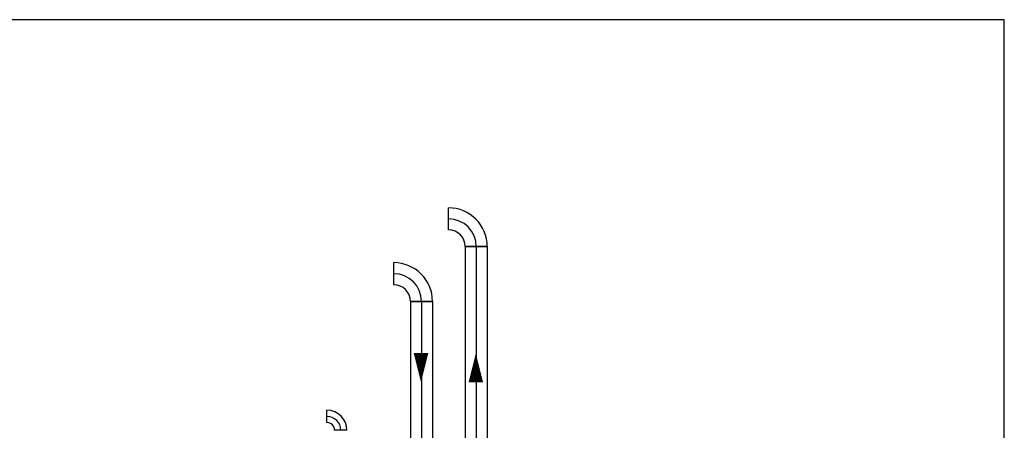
# Model space of a CAD drawing. Extents: x -156717 to 425753, y -51191 to 363295.
# Tile 447 of 502: x 260295 to 262993, y 123631 to 124755. Entities that reach past the tile are written whole.
import ezdxf
from ezdxf.enums import TextEntityAlignment as Align
from ezdxf.lldxf.tags import DXFTag

# ---------------------------------------------------------------- set-up
doc = ezdxf.new("R2010")
doc.units = 0
doc.header["$LTSCALE"] = 50
doc.layers.get('0').update_dxf_attribs({"linetype": 'CONTINUOUS'})
for name, color, linetype in [('WL5501--_D', 151, 'CONTINUOUS'), ('WL5501--_HARTLIJN', 8, 'CONTINUOUS'), ('WL5502--_D', 150, 'CONTINUOUS'), ('WL5502--_HARTLIJN', 8, 'CONTINUOUS'), ('WL561---_RETOUR_D', 21, 'CONTINUOUS'), ('WL561---_RETOUR_HARTLIJN', 8, 'CONTINUOUS')]:
    doc.layers.add(name, color=color, linetype=linetype)
doc.layers.add('WM$5----_HULPRUIMTE', color=1, linetype='CONTINUOUS', plot=False)
doc.styles.add('BURO-025', font='ARIAL.TTF', dxfattribs={"height": 125})
tags = doc.linetypes.add('CENTER2', pattern=[28.575, 19.05, -3.175, 3.175, -3.175]).pattern_tags.tags
tags[10:11] = [DXFTag(74, 4), DXFTag(75, 0), DXFTag(340, '0'), DXFTag(46, 1.0), DXFTag(50, 0.0), DXFTag(44, 0.0), DXFTag(45, 0.0)]
tags[8:9] = [DXFTag(74, 4), DXFTag(75, 0), DXFTag(340, '0'), DXFTag(46, 1.0), DXFTag(50, 0.0), DXFTag(44, 0.0), DXFTag(45, 0.0)]
tags[6:7] = [DXFTag(74, 4), DXFTag(75, 0), DXFTag(340, '0'), DXFTag(46, 1.0), DXFTag(50, 0.0), DXFTag(44, 0.0), DXFTag(45, 0.0)]
tags[4:5] = [DXFTag(74, 4), DXFTag(75, 0), DXFTag(340, '0'), DXFTag(46, 1.0), DXFTag(50, 0.0), DXFTag(44, 0.0), DXFTag(45, 0.0)]

# ---------------------------------------------------------------- blocks, each defined once
blk = doc.blocks.new('*U812')
at = {"ltscale": 10}
for p, q in [((4332.7, -2697.5, -1900), (4332.7, 2697.5, -1900)), ((0, -2697.5, -1900), (4332.7, -2697.5, -1900))]:
    blk.add_line(p, q, dxfattribs=at)
blk = doc.blocks.new('*U830')
at = {"color": 0, "ltscale": 10}
for p, q in [((0, 30.1, -400), (569.9, 30.1, -400)), ((0, -30.1, -400), (0, 30.1, -400)), ((0, -30.1, -400), (569.9, -30.1, -400))]:
    blk.add_line(p, q, dxfattribs=at)
at = {"layer": 'WL5502--_HARTLIJN', "linetype": 'CENTER2'}
blk.add_line((0, 0, -400), (582.9, 0, -400), dxfattribs=at)
at = {"layer": 'WL5502--_D', "color": 2, "style": 'BURO-025'}
blk.add_attdef('POSNR', text='', height=125, dxfattribs=at).set_placement((0, 0), align=Align.MIDDLE)
blk = doc.blocks.new('*U831')
at = {"color": 0, "ltscale": 10}
for p, q in [((0, 30.1, -400), (406.2, 30.1, -400)), ((0, -30.1, -400), (0, 30.1, -400)), ((0, -30.1, -400), (406.2, -30.1, -400))]:
    blk.add_line(p, q, dxfattribs=at)
at = {"layer": 'WL5501--_HARTLIJN', "linetype": 'CENTER2'}
blk.add_line((0, 0, -400), (430.2, 0, -400), dxfattribs=at)
at = {"layer": 'WL5501--_D', "color": 2, "style": 'BURO-025'}
blk.add_attdef('POSNR', text='', height=125, dxfattribs=at).set_placement((0, 0), align=Align.MIDDLE)
blk = doc.blocks.new('*U870')
at = {"color": 0, "ltscale": 10}
for p, q in [((-16.85, 38, -400), (16.85, 38, -400)), ((-38, -16.85, -400), (-38, 16.85, -400))]:
    blk.add_line(p, q, dxfattribs=at)
for radius in [21.15, 54.85]:
    blk.add_arc((-38, 38, -400), radius, 270, 0, dxfattribs=at)
at = {"layer": 'WL561---_RETOUR_HARTLIJN', "linetype": 'CENTER2'}
blk.add_arc((-38, 38, -400), 38, 270, 0, dxfattribs=at)
at = {"layer": 'WL561---_RETOUR_D', "color": 2, "style": 'BURO-025'}
blk.add_attdef('POSNR', text='', height=125, dxfattribs=at).set_placement((0, 0), align=Align.MIDDLE)
blk = doc.blocks.new('*U871')
at = {"color": 0, "ltscale": 10}
for p, q in [((-76, -30.15, -400), (-76, 30.15, -400)), ((30.15, -76, -400), (-30.15, -76, -400))]:
    blk.add_line(p, q, dxfattribs=at)
for radius in [106.15, 45.85]:
    blk.add_arc((-76, -76, -400), radius, 0, 90, dxfattribs=at)
at = {"layer": 'WL5502--_HARTLIJN', "linetype": 'CENTER2'}
blk.add_arc((-76, -76, -400), 76, 0, 90, dxfattribs=at)
at = {"layer": 'WL5502--_D', "color": 2, "style": 'BURO-025'}
blk.add_attdef('POSNR', text='', height=125, dxfattribs=at).set_placement((0, 0), align=Align.MIDDLE)
blk = doc.blocks.new('*U872')
at = {"color": 0, "ltscale": 10}
for p, q in [((-76, -30.15, -400), (-76, 30.15, -400)), ((30.15, -76, -400), (-30.15, -76, -400))]:
    blk.add_line(p, q, dxfattribs=at)
for radius in [106.15, 45.85]:
    blk.add_arc((-76, -76, -400), radius, 0, 90, dxfattribs=at)
at = {"layer": 'WL5501--_HARTLIJN', "linetype": 'CENTER2'}
blk.add_arc((-76, -76, -400), 76, 0, 90, dxfattribs=at)
at = {"layer": 'WL5501--_D', "color": 2, "style": 'BURO-025'}
blk.add_attdef('POSNR', text='', height=125, dxfattribs=at).set_placement((0, 0), align=Align.MIDDLE)
blk = doc.blocks.new('30481017')
at = {"color": 0, "linetype": 'Continuous'}
blk.add_lwpolyline([(0, 0, 0, 2, 0), (-4, 0, 2, 2, 0)], format="xyseb", dxfattribs=at)

msp = doc.modelspace()

# ---------------------------------------------------------------- block references
at = {"layer": 'WL5501--_D'}
msp.add_blockref('*U872', (261395.91436, 124059.99975, 400), dxfattribs=at)
at = {"layer": 'WL5501--_D', "rotation": 270}
msp.add_blockref('*U831', (261395.91436, 123983.99975, 400), dxfattribs=at)
at = {"layer": 'WL5501--_D', "xscale": -20, "yscale": 20, "zscale": 20, "rotation": 270}
msp.add_blockref('30481017', (261544.76278, 123842.32406), dxfattribs=at)
at = {"layer": 'WL5502--_D'}
msp.add_blockref('*U871', (261545.91436, 124209.99975, 400), dxfattribs=at)
at = {"layer": 'WL5502--_D', "rotation": 270}
msp.add_blockref('*U830', (261545.91436, 124133.99975, 400), dxfattribs=at)
at = {"layer": 'WL5502--_D', "xscale": -20, "yscale": 20, "zscale": 20, "rotation": 90}
msp.add_blockref('30481017', (261394.50378, 123762.53166), dxfattribs=at)
at = {"layer": 'WL561---_RETOUR_D', "rotation": 90}
msp.add_blockref('*U870', (261174.67841, 123669.39895, 400), dxfattribs=at)
at = {"layer": 'WM$5----_HULPRUIMTE', "rotation": 90}
msp.add_blockref('*U812', (260295.06321, 120422.30489, 1900), dxfattribs=at)

doc.saveas('drawing.dxf')
